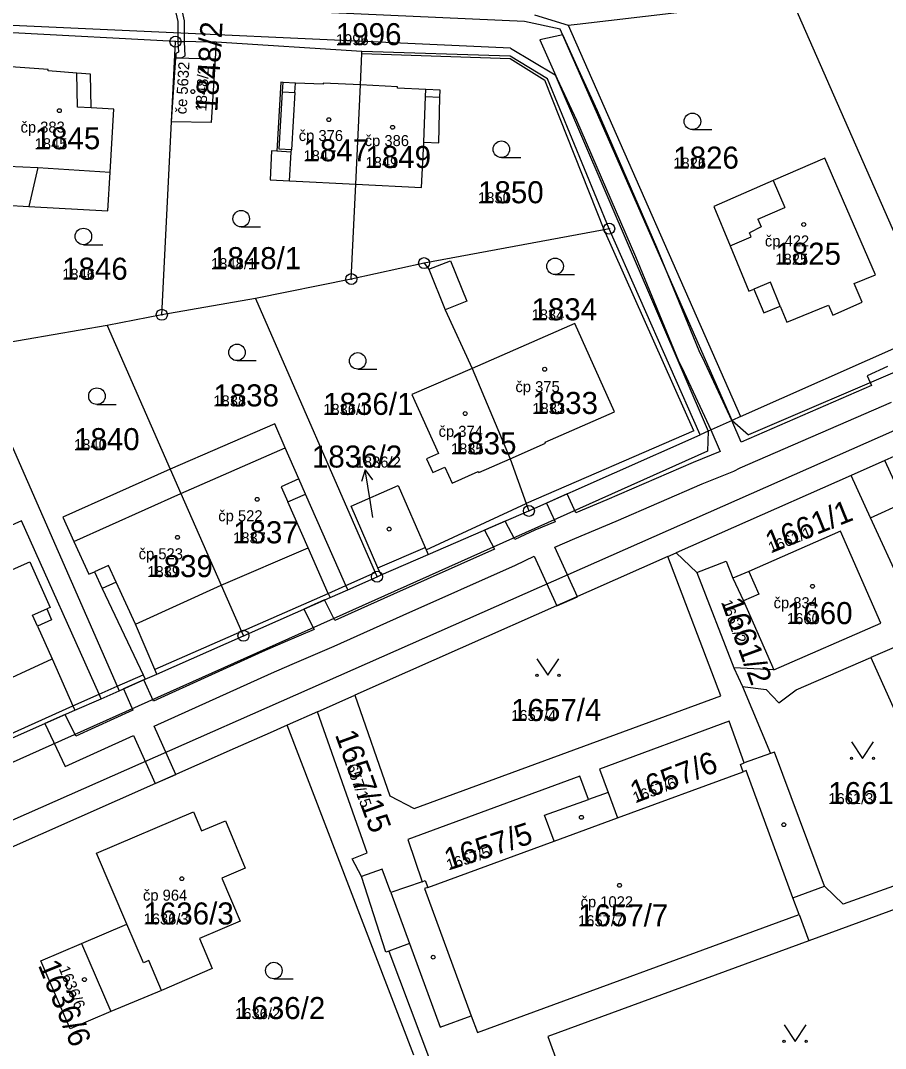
# Model space of a CAD drawing. Extents: x -763628 to -761565, y -976033 to -973833.
# Drawn here: x -762685.6 to -762607.2, y -975140.5 to -975047.2 of the extents above; entities that cross this region are included whole.
import ezdxf

# ---------------------------------------------------------------- set-up
doc = ezdxf.new("R2010")
doc.units = 0
for name, color, linetype in [('KN_cisla parcel 1000', 7, 'Continuous'), ('KN_cisla parcel 500', 7, 'Continuous'), ('KN_cisla parcel znacky', 7, 'Continuous'), ('KN_cisla popisna 500', 7, 'Continuous'), ('KN_hranice parcel', 7, 'Continuous'), ('KN_vecna bremena', 7, 'Continuous'), ('KN_vnitrni kresba parcel', 7, 'Continuous'), ('KN_znacky bodu BP', 7, 'Continuous'), ('KN_znacky budov', 7, 'Continuous'), ('KN_znacky kultur', 7, 'Continuous')]:
    doc.layers.add(name, color=color, linetype=linetype)

msp = doc.modelspace()

# ---------------------------------------------------------------- linework, layer by layer
at = {"layer": 'KN_cisla parcel znacky'}
for p, q in [((-762654.319, -975087.986), (-762654.657, -975089.053)), ((-762653.85, -975090.95), (-762654.319, -975087.986)), ((-762654.319, -975087.986), (-762653.668, -975088.897)), ((-762653.64, -975092.31), (-762653.85, -975090.95))]:
    msp.add_line(p, q, dxfattribs=at)
at = {"layer": 'KN_hranice parcel'}
for p, q in [((-762638.97, -975046.71), (-762635.93, -975047.65)), ((-762635.93, -975047.65), (-762620.3, -975083.16)), ((-762671.52, -975049.14), (-762686.3, -975048.35)), ((-762671.87, -975056.42), (-762671.52, -975049.14)), ((-762667.82, -975049.2), (-762671.52, -975049.14)), ((-762654.63, -975050.02), (-762667.82, -975049.2)), ((-762655.18, -975062.08), (-762654.75, -975053.06)), ((-762672.76, -975073.92), (-762671.87, -975056.42)), ((-762655.58, -975070.68), (-762655.18, -975062.08)), ((-762623.94, -975084.8), (-762632.2, -975066.11)), ((-762648.98, -975069.23), (-762655.58, -975070.68)), ((-762655.58, -975070.68), (-762664.28, -975072.43)), ((-762664.28, -975072.43), (-762672.76, -975073.92)), ((-762672.76, -975073.92), (-762677.73, -975074.89)), ((-762677.73, -975074.89), (-762687.55, -975076.59)), ((-762677.73, -975074.89), (-762672, -975087.93)), ((-762620.3, -975083.16), (-762602.49, -975075.24)), ((-762644.63, -975078.78), (-762641.18, -975086.99)), ((-762639.48, -975091.71), (-762623.94, -975084.8)), ((-762604.14, -975085.78), (-762607.19, -975087.14)), ((-762607.19, -975087.14), (-762610.25, -975088.49)), ((-762648.61, -975095.67), (-762639.48, -975091.71)), ((-762626.87, -975095.86), (-762626.11, -975095.52)), ((-762626.11, -975095.52), (-762624.24, -975097.29)), ((-762626.87, -975095.86), (-762655.26, -975108.44)), ((-762652.88, -975097.52), (-762648.61, -975095.67)), ((-762624.24, -975097.29), (-762620.89, -975105.94)), ((-762655.9, -975098.86), (-762653.25, -975097.68)), ((-762653.25, -975097.68), (-762652.88, -975097.52)), ((-762620.89, -975105.94), (-762620.11, -975107.64)), ((-762617.26, -975106.14), (-762620.89, -975105.94)), ((-762676.63, -975108.03), (-762674.26, -975106.98)), ((-762620.11, -975107.64), (-762617.58, -975113.72)), ((-762678.26, -975108.75), (-762676.63, -975108.03)), ((-762658.65, -975109.94), (-762655.26, -975108.44)), ((-762680.64, -975109.8), (-762678.26, -975108.75)), ((-762695.89, -975116.52), (-762680.64, -975109.8)), ((-762658.65, -975109.94), (-762661.4, -975111.16)), ((-762649.91, -975141.08), (-762661.4, -975111.16)), ((-762617.58, -975113.72), (-762619.95, -975114.58)), ((-762632.28, -975117.27), (-762634.07, -975117.9)), ((-762614.98, -975128.31), (-762614.1, -975130.7)), ((-762680.03, -975130.95), (-762677.39, -975137.13)), ((-762650.3, -975130.96), (-762652.17, -975131.64))]:
    msp.add_line(p, q, dxfattribs=at)
for points in [[(-762602.49, -975075.24), (-762602.65, -975074.88), (-762615.7, -975045.16)], [(-762635.93, -975047.65), (-762635.11, -975047.55), (-762626.06, -975046.49), (-762622.48, -975046.04)], [(-762667.82, -975049.2), (-762667.92, -975050.69), (-762668.29, -975056.46), (-762671.87, -975056.42)], [(-762654.75, -975053.06), (-762654.64, -975050.22), (-762654.63, -975050.02)], [(-762632.2, -975066.11), (-762637.79, -975052.5), (-762641.17, -975050.47), (-762654.63, -975050.02)], [(-762686.91, -975063.97), (-762684.81, -975064.08), (-762677.65, -975064.49), (-762677.45, -975060.97), (-762677.12, -975055.27), (-762679.17, -975055.15), (-762679.24, -975052.09), (-762680.47, -975052), (-762683.08, -975051.79), (-762683.07, -975051.67), (-762686.46, -975051.41)], [(-762654.75, -975053.06), (-762658.13, -975052.89), (-762658.13, -975053.01), (-762660.65, -975052.9), (-762661.76, -975052.83), (-762661.96, -975052.82), (-762662.33, -975059.07), (-762662.81, -975059.04), (-762662.95, -975061.66), (-762661.17, -975061.77), (-762655.18, -975062.08)], [(-762655.18, -975062.08), (-762649.21, -975062.38), (-762649, -975058.26), (-762647.65, -975058.33), (-762647.55, -975054.17), (-762647.51, -975053.55), (-762648.81, -975053.49), (-762651.4, -975053.36), (-762651.39, -975053.24), (-762654.75, -975053.06)], [(-762619.53, -975071.78), (-762619.07, -975071.59), (-762618.18, -975073.74), (-762616.69, -975073.13), (-762616.08, -975074.59), (-762612.32, -975073.04), (-762611.92, -975073.95), (-762609.25, -975072.78), (-762609.99, -975071.08), (-762608.06, -975070.28), (-762612.65, -975059.7), (-762617.32, -975061.73), (-762622.72, -975064.08), (-762621.23, -975067.66), (-762619.53, -975071.78)], [(-762632.2, -975066.11), (-762632.66, -975066.2), (-762648.98, -975069.23)], [(-762648.98, -975069.23), (-762648.54, -975069.79), (-762647.08, -975073.46), (-762644.63, -975078.78)], [(-762664.28, -975072.43), (-762653.42, -975097.3), (-762653.25, -975097.68)], [(-762641.18, -975086.99), (-762637.96, -975085.57), (-762638, -975085.48), (-762631.71, -975082.72), (-762635.31, -975074.71), (-762644.63, -975078.78)], [(-762644.63, -975078.78), (-762650.09, -975081.16), (-762647.68, -975086.49), (-762648.76, -975086.98), (-762648.19, -975088.24), (-762647.1, -975087.75), (-762646.45, -975089.2), (-762644.07, -975088.15), (-762644.03, -975088.24), (-762641.18, -975086.99)], [(-762620.3, -975083.16), (-762621.05, -975083.5), (-762623.22, -975084.48), (-762623.94, -975084.8)], [(-762655.9, -975098.86), (-762656.07, -975098.48), (-762656.2, -975098.19), (-762659.74, -975090.18), (-762660.35, -975088.81), (-762661.57, -975086), (-762662.52, -975083.81), (-762672, -975087.93)], [(-762686.32, -975085.87), (-762676.81, -975107.62), (-762676.63, -975108.03)], [(-762641.18, -975086.99), (-762639.72, -975091.04), (-762639.48, -975091.71)], [(-762602.6, -975097.19), (-762605.46, -975090.94), (-762607.19, -975087.14)], [(-762672, -975087.93), (-762681.73, -975092.29), (-762680.73, -975094.5), (-762679.37, -975097.46), (-762678.87, -975097.23), (-762678.17, -975098.76), (-762674.45, -975106.58), (-762674.26, -975106.98)], [(-762672, -975087.93), (-762671.04, -975090.12), (-762667.38, -975098.45), (-762665.53, -975102.65), (-762665.36, -975103.04)], [(-762610.25, -975088.49), (-762620.94, -975093.23), (-762626.11, -975095.52)], [(-762605.64, -975098.58), (-762608.5, -975092.33), (-762610.25, -975088.49)], [(-762652.88, -975097.52), (-762653.16, -975096.87), (-762655.59, -975091.27), (-762651.32, -975089.42), (-762648.89, -975095.02), (-762648.79, -975095.24), (-762648.61, -975095.67)], [(-762678.26, -975108.75), (-762678.44, -975108.34), (-762685.47, -975092.62), (-762696.19, -975097.41), (-762694.7, -975100.76), (-762698.55, -975102.48), (-762694.93, -975110.63), (-762694.15, -975112.48), (-762689.58, -975110.35), (-762689.85, -975109.74), (-762688.24, -975109.02), (-762688.74, -975107.9), (-762682.69, -975105.14), (-762680.82, -975109.39), (-762680.64, -975109.8)], [(-762617.26, -975106.14), (-762607.56, -975101.88), (-762611.21, -975093.55), (-762619.54, -975097.2), (-762620.99, -975097.81)], [(-762655.26, -975108.44), (-762652.09, -975117.56), (-762649.88, -975118.7), (-762622.07, -975108.49), (-762626.87, -975095.86)], [(-762624.24, -975097.29), (-762621.6, -975096.27), (-762620.99, -975097.81)], [(-762620.99, -975097.81), (-762620.02, -975099.86), (-762617.26, -975106.14)], [(-762665.36, -975103.04), (-762657.51, -975099.57), (-762655.9, -975098.86)], [(-762674.26, -975106.98), (-762673.2, -975106.51), (-762665.36, -975103.04)], [(-762603.83, -975102.53), (-762603.65, -975102.93), (-762606.58, -975104.18), (-762608.46, -975105.01)], [(-762620.11, -975107.64), (-762617.96, -975107.9), (-762616.83, -975109.11), (-762615.24, -975107.93), (-762608.46, -975105.01)], [(-762608.46, -975105.01), (-762600.17, -975123.53), (-762610.99, -975127.4), (-762612.67, -975125.75)], [(-762652.17, -975131.64), (-762652.46, -975131.75), (-762654.65, -975124.89), (-762655.5, -975123.27), (-762654.14, -975122.74), (-762658.65, -975109.94)], [(-762661.4, -975111.16), (-762662.95, -975111.85), (-762666.1, -975113.23), (-762691, -975124.27), (-762692.72, -975128.27)], [(-762619.95, -975114.58), (-762621.31, -975110.79), (-762633.09, -975115.15), (-762632.28, -975117.27)], [(-762612.67, -975125.75), (-762617.21, -975113.59), (-762617.58, -975113.72)], [(-762632.28, -975117.27), (-762631.44, -975119.55), (-762620.06, -975115.37), (-762620.3, -975114.71), (-762619.95, -975114.58)], [(-762634.07, -975117.9), (-762634.85, -975115.77), (-762650.46, -975121.52), (-762649.17, -975125.35)], [(-762649.17, -975125.35), (-762648.88, -975125.25), (-762648.65, -975125.88), (-762637.19, -975121.66), (-762638.05, -975119.31), (-762634.07, -975117.9)], [(-762680.03, -975130.95), (-762675.93, -975129.19), (-762678.68, -975122.76), (-762669.9, -975119), (-762669.16, -975120.72), (-762667, -975119.83), (-762665.21, -975124.13), (-762667.32, -975125.03), (-762665.65, -975128.93), (-762669.35, -975130.51), (-762668.19, -975133.22), (-762672.78, -975135.21), (-762677.39, -975137.13)], [(-762632.02, -975155.16), (-762623.17, -975162.78), (-762610.31, -975157.57), (-762589.96, -975121.84), (-762614.1, -975130.7)], [(-762649.17, -975125.35), (-762651.99, -975126.34), (-762650.3, -975130.96)], [(-762614.98, -975128.31), (-762615.54, -975126.81), (-762612.67, -975125.75)], [(-762650.3, -975130.96), (-762647.51, -975138.56), (-762644.7, -975137.52), (-762644.14, -975139.03), (-762614.98, -975128.31)], [(-762677.39, -975137.13), (-762681.07, -975138.71), (-762683.72, -975132.53), (-762680.03, -975130.95)], [(-762614.1, -975130.7), (-762637.75, -975139.38), (-762632.02, -975155.16)], [(-762652.17, -975131.64), (-762647.34, -975144.51), (-762647.1, -975146.18), (-762648.19, -975147.77), (-762672.04, -975157.56)]]:
    msp.add_lwpolyline(points, dxfattribs=at)
at = {"layer": 'KN_vecna bremena'}
for points in [[(-762671.32, -975049.14), (-762670.71, -975049.15), (-762670.71, -975047.26), (-762670.9, -975046.42), (-762670.7, -975045.81), (-762671.33, -975045.61), (-762671.86, -975045.94), (-762671.49, -975046.53), (-762671.31, -975047.32)], [(-762671.32, -975049.14), (-762671.25, -975050.08), (-762671.49, -975050.2), (-762671.49, -975050.6), (-762670.98, -975050.61), (-762670.63, -975050.44), (-762670.71, -975049.15)]]:
    msp.add_lwpolyline(points, close=True, dxfattribs=at)
for points in [[(-762606.95, -975078.6), (-762608.81, -975079.46), (-762608.41, -975080.33), (-762620.23, -975085.46), (-762621.08, -975083.51), (-762621.26, -975083.1), (-762623.53, -975078.24), (-762624.04, -975077.19), (-762627.88, -975067.8), (-762633.26, -975055.41), (-762634.98, -975051.68), (-762636.41, -975048.53), (-762638.5, -975048.98), (-762636.9, -975052.52), (-762635.16, -975056.27), (-762629.8, -975068.62), (-762625.95, -975078.04), (-762625.41, -975079.14), (-762623.16, -975083.96), (-762622.98, -975084.37), (-762622.14, -975086.33), (-762624.58, -975087.31), (-762632.42, -975090.71), (-762635.21, -975091.89), (-762636.02, -975090.17), (-762637.89, -975091), (-762637.1, -975092.69), (-762638.95, -975093.46), (-762640.75, -975094.3), (-762641.62, -975092.64), (-762643.49, -975093.45), (-762642.6, -975095.18), (-762651.75, -975099.26), (-762657.08, -975101.65), (-762658, -975099.79), (-762659.88, -975100.62), (-762658.96, -975102.47), (-762661.79, -975103.67), (-762663.67, -975104.51), (-762673.51, -975108.96), (-762674.39, -975107.04), (-762676.25, -975107.86), (-762675.38, -975109.79), (-762680.56, -975112.14), (-762681.51, -975110.18)], [(-762681.51, -975110.18), (-762683.38, -975111.01), (-762681.52, -975114.9), (-762675.33, -975112.08), (-762673.36, -975116.45), (-762671.49, -975115.62), (-762673.45, -975111.25), (-762662.81, -975106.43), (-762660.95, -975105.61), (-762657.12, -975103.98), (-762650.89, -975101.18), (-762640.7, -975096.64), (-762639.01, -975095.82), (-762636.94, -975100.32), (-762635.07, -975099.5), (-762637.14, -975094.99), (-762635.3, -975094.22), (-762631.58, -975092.65), (-762623.76, -975089.25), (-762620.9, -975088.11), (-762620.32, -975087.8), (-762606.61, -975081.85)]]:
    msp.add_lwpolyline(points, dxfattribs=at)
at = {"layer": 'KN_vnitrni kresba parcel'}
for p, q in [((-762639.87, -975047.32), (-762707.24, -975044.22)), ((-762641.14, -975049.74), (-762707.25, -975046.71)), ((-762636.64, -975048.01), (-762639.87, -975047.32)), ((-762621.05, -975083.5), (-762636.64, -975048.01)), ((-762641.14, -975049.74), (-762637.11, -975052.16)), ((-762671.87, -975056.42), (-762671.49, -975050.6)), ((-762671.49, -975050.6), (-762667.92, -975050.69)), ((-762654.64, -975050.22), (-762641.18, -975050.67)), ((-762641.18, -975050.67), (-762638.03, -975052.64)), ((-762680.4, -975055.08), (-762680.47, -975052)), ((-762632.66, -975066.2), (-762638.03, -975052.64)), ((-762637.11, -975052.16), (-762623.22, -975084.48)), ((-762661.81, -975053.69), (-762661.76, -975052.83)), ((-762660.7, -975053.74), (-762660.65, -975052.9)), ((-762648.84, -975054.11), (-762648.81, -975053.49)), ((-762662.11, -975058.88), (-762661.81, -975053.69)), ((-762661.81, -975053.69), (-762660.7, -975053.74)), ((-762660.7, -975053.74), (-762661.01, -975058.94)), ((-762649, -975058.26), (-762648.84, -975054.11)), ((-762648.84, -975054.11), (-762647.55, -975054.17)), ((-762679.17, -975055.15), (-762680.4, -975055.08)), ((-762661.02, -975059.15), (-762662.33, -975059.07)), ((-762661.01, -975058.94), (-762662.11, -975058.88)), ((-762661.17, -975061.77), (-762661.02, -975059.15)), ((-762661.02, -975059.15), (-762661.01, -975058.94)), ((-762686.72, -975060.44), (-762684.01, -975060.56)), ((-762684.01, -975060.56), (-762684.81, -975064.08)), ((-762684.01, -975060.56), (-762677.45, -975060.97)), ((-762617.32, -975061.73), (-762616.26, -975064.17)), ((-762618.73, -975065.24), (-762616.26, -975064.17)), ((-762618.73, -975065.24), (-762618.41, -975065.95)), ((-762624.51, -975084.45), (-762632.66, -975066.2)), ((-762618.41, -975065.95), (-762619.47, -975066.48)), ((-762619.31, -975066.86), (-762619.47, -975066.48)), ((-762621.23, -975067.66), (-762619.31, -975066.86)), ((-762648.54, -975069.79), (-762646.59, -975069.01)), ((-762646.59, -975069.01), (-762645.12, -975072.68)), ((-762587.93, -975071.28), (-762619.58, -975084.8)), ((-762617.58, -975070.97), (-762619.07, -975071.59)), ((-762616.69, -975073.13), (-762617.58, -975070.97)), ((-762645.12, -975072.68), (-762647.08, -975073.46)), ((-762591.8, -975077.98), (-762691.91, -975122.23)), ((-762621.05, -975083.5), (-762619.58, -975084.8)), ((-762624.51, -975084.45), (-762639.72, -975091.04)), ((-762623.22, -975084.48), (-762623.28, -975086.29)), ((-762671.04, -975090.12), (-762661.57, -975086)), ((-762623.28, -975086.29), (-762695, -975118.43)), ((-762660.35, -975088.81), (-762661.95, -975089.52)), ((-762661.95, -975089.52), (-762661.35, -975090.88)), ((-762680.73, -975094.5), (-762671.04, -975090.12)), ((-762661.35, -975090.88), (-762659.74, -975090.18)), ((-762659.5, -975095.07), (-762661.35, -975090.88)), ((-762608.5, -975092.33), (-762605.46, -975090.94)), ((-762648.79, -975095.24), (-762639.72, -975091.04)), ((-762667.38, -975098.45), (-762659.5, -975095.07)), ((-762657.68, -975099.19), (-762659.5, -975095.07)), ((-762653.16, -975096.87), (-762648.89, -975095.02)), ((-762694.7, -975100.76), (-762684.74, -975096.32)), ((-762684.74, -975096.32), (-762682.89, -975100.46)), ((-762677.59, -975096.65), (-762678.87, -975097.23)), ((-762676.89, -975098.18), (-762677.59, -975096.65)), ((-762656.07, -975098.48), (-762653.42, -975097.3)), ((-762619.54, -975097.2), (-762618.63, -975099.25)), ((-762676.89, -975098.18), (-762678.17, -975098.76)), ((-762675.16, -975101.99), (-762676.89, -975098.18)), ((-762675.16, -975101.99), (-762667.38, -975098.45)), ((-762665.53, -975102.65), (-762657.68, -975099.19)), ((-762657.68, -975099.19), (-762656.07, -975098.48)), ((-762657.68, -975099.19), (-762657.51, -975099.57)), ((-762618.63, -975099.25), (-762620.02, -975099.86)), ((-762684.48, -975101.17), (-762683.18, -975100.59)), ((-762684.03, -975102.17), (-762684.48, -975101.17)), ((-762682.89, -975100.46), (-762683.18, -975100.59)), ((-762683.18, -975100.59), (-762682.75, -975101.6)), ((-762682.75, -975101.6), (-762684.03, -975102.17)), ((-762673.38, -975106.11), (-762675.16, -975101.99)), ((-762684.03, -975102.17), (-762682.69, -975105.14)), ((-762665.53, -975102.65), (-762673.38, -975106.11)), ((-762676.81, -975107.62), (-762674.45, -975106.58)), ((-762673.2, -975106.51), (-762673.38, -975106.11)), ((-762678.44, -975108.34), (-762676.81, -975107.62)), ((-762680.82, -975109.39), (-762678.44, -975108.34)), ((-762695.72, -975116.1), (-762680.82, -975109.39)), ((-762619.78, -975115.26), (-762620.06, -975115.37)), ((-762615.54, -975126.81), (-762619.78, -975115.26)), ((-762637.19, -975121.66), (-762631.44, -975119.55)), ((-762652.77, -975124.2), (-762654.65, -975124.89)), ((-762651.99, -975126.34), (-762652.77, -975124.2)), ((-762648.65, -975125.88), (-762648.93, -975125.98)), ((-762648.93, -975125.98), (-762644.7, -975137.52)), ((-762674.42, -975132.71), (-762675.93, -975129.19)), ((-762673.94, -975132.5), (-762674.42, -975132.71)), ((-762672.78, -975135.21), (-762673.94, -975132.5))]:
    msp.add_line(p, q, dxfattribs=at)
at = {"layer": 'KN_znacky bodu BP'}
for centre, radius in [((-762671.52, -975049.14), 0.5), ((-762671.52, -975049.14), 0.0303), ((-762632.2, -975066.11), 0.5), ((-762632.2, -975066.11), 0.0303), ((-762648.98, -975069.23), 0.5), ((-762648.98, -975069.23), 0.0303), ((-762655.58, -975070.68), 0.5), ((-762655.58, -975070.68), 0.0303), ((-762672.76, -975073.92), 0.5), ((-762672.76, -975073.92), 0.0303), ((-762639.48, -975091.71), 0.5), ((-762639.48, -975091.71), 0.0303), ((-762653.25, -975097.68), 0.5), ((-762653.25, -975097.68), 0.0303), ((-762665.36, -975103.04), 0.5), ((-762665.36, -975103.04), 0.0303)]:
    msp.add_circle(centre, radius, dxfattribs=at)
at = {"layer": 'KN_znacky budov'}
for centre in [(-762669.947, -975053.669), (-762682.047, -975055.399), (-762657.617, -975056.219), (-762651.837, -975056.909), (-762614.557, -975065.729), (-762638.047, -975078.859), (-762645.257, -975082.879), (-762664.117, -975090.659), (-762652.147, -975093.359), (-762671.337, -975094.109), (-762613.767, -975098.549), (-762634.717, -975119.509), (-762616.367, -975120.179), (-762670.947, -975125.079), (-762631.267, -975125.679), (-762648.157, -975132.199), (-762679.777, -975134.229)]:
    msp.add_circle(centre, 0.175, dxfattribs=at)
at = {"layer": 'KN_znacky kultur'}
for p, q in [((-762624.653, -975057.12), (-762622.903, -975057.12)), ((-762641.973, -975059.65), (-762640.223, -975059.65)), ((-762665.563, -975065.95), (-762663.813, -975065.95)), ((-762679.873, -975067.56), (-762678.123, -975067.56)), ((-762637.103, -975070.27), (-762635.353, -975070.27)), ((-762665.943, -975078.08), (-762664.193, -975078.08)), ((-762655.003, -975078.85), (-762653.253, -975078.85)), ((-762678.643, -975082.05), (-762676.893, -975082.05)), ((-762662.603, -975134.16), (-762660.853, -975134.16))]:
    msp.add_line(p, q, dxfattribs=at)
for points in [[(-762638.75, -975105.119), (-762637.75, -975106.62), (-762636.75, -975105.119)], [(-762610.23, -975112.659), (-762609.23, -975114.16), (-762608.23, -975112.659)], [(-762616.34, -975138.339), (-762615.34, -975139.84), (-762614.34, -975138.339)]]:
    msp.add_lwpolyline(points, dxfattribs=at)
for centre, radius in [((-762624.653, -975056.37), 0.75), ((-762641.973, -975058.9), 0.75), ((-762665.563, -975065.2), 0.75), ((-762679.873, -975066.81), 0.75), ((-762637.103, -975069.52), 0.75), ((-762665.943, -975077.33), 0.75), ((-762655.003, -975078.1), 0.75), ((-762678.643, -975081.3), 0.75), ((-762638.75, -975106.619), 0.1), ((-762636.75, -975106.619), 0.1), ((-762610.23, -975114.159), 0.1), ((-762608.23, -975114.159), 0.1), ((-762662.603, -975133.41), 0.75), ((-762616.34, -975139.839), 0.1), ((-762614.34, -975139.839), 0.1)]:
    msp.add_circle(centre, radius, dxfattribs=at)

# ---------------------------------------------------------------- texts
at = {"layer": 'KN_cisla parcel 1000'}
for s, rotation, p in [('1848/2', 86.6, (-762667.73, -975055.55)), ('1661/1', 22, (-762617.531, -975095.568)), ('1661/2', 290, (-762622.064, -975099.989)), ('1657/15', 290, (-762657.087, -975112)), ('1657/6', 21, (-762629.825, -975118.243)), ('1657/5', 18, (-762646.767, -975124.338)), ('1636/6', 292, (-762684.011, -975132.909))]:
    msp.add_text(s, height=2, rotation=rotation, dxfattribs=at).set_placement(p)
for s, p in [('1996', (-762656.98, -975049.46)), ('1845', (-762684.29, -975058.9)), ('1847', (-762659.92, -975059.99)), ('1849', (-762654.3, -975060.6)), ('1826', (-762626.39, -975060.66)), ('1850', (-762644.09, -975063.8)), ('1825', (-762617.13, -975069.38)), ('1848/1', (-762668.3, -975069.78)), ('1846', (-762681.8, -975070.74)), ('1834', (-762639.24, -975074.42)), ('1838', (-762668.09, -975082.23)), ('1836/1', (-762658.13, -975083)), ('1833', (-762639.166, -975082.917)), ('1840', (-762680.72, -975086.2)), ('1835', (-762646.553, -975086.58)), ('1836/2', (-762659.151, -975087.778)), ('1837', (-762666.3, -975094.65)), ('1839', (-762674.08, -975097.72)), ('1660', (-762616.08, -975101.98)), ('1657/4', (-762641.09, -975110.77)), ('1661/3', (-762612.33, -975118.31)), ('1636/3', (-762674.42, -975129.23)), ('1657/7', (-762635.02, -975129.39)), ('1636/2', (-762666.12, -975137.81))]:
    msp.add_text(s, height=2, dxfattribs=at).set_placement(p)
at = {"layer": 'KN_cisla parcel 500'}
for s, p in [('1996', (-762656.98, -975049.46)), ('1845', (-762684.29, -975058.9)), ('1847', (-762659.92, -975059.99)), ('1849', (-762654.3, -975060.6)), ('1826', (-762626.39, -975060.66)), ('1850', (-762644.09, -975063.8)), ('1825', (-762617.13, -975069.38)), ('1848/1', (-762668.3, -975069.78)), ('1846', (-762681.8, -975070.74)), ('1834', (-762639.24, -975074.42)), ('1838', (-762668.09, -975082.23)), ('1836/1', (-762658.13, -975083)), ('1833', (-762639.166, -975082.917)), ('1840', (-762680.72, -975086.2)), ('1835', (-762646.553, -975086.58)), ('1836/2', (-762655.184, -975087.778)), ('1837', (-762666.3, -975094.65)), ('1839', (-762674.08, -975097.72)), ('1660', (-762616.08, -975101.98)), ('1657/4', (-762641.09, -975110.77)), ('1661/3', (-762612.33, -975118.31)), ('1636/3', (-762674.42, -975129.23)), ('1657/7', (-762635.02, -975129.39)), ('1636/2', (-762666.12, -975137.81))]:
    msp.add_text(s, height=1, dxfattribs=at).set_placement(p)
for s, rotation, p in [('1848/2', 86.6, (-762668.728, -975055.491)), ('1661/1', 22, (-762617.531, -975095.568)), ('1661/2', 290, (-762622.064, -975099.989)), ('1657/15', 290, (-762656.295, -975114.177)), ('1657/6', 21, (-762629.825, -975118.243)), ('1657/5', 18, (-762646.767, -975124.338)), ('1636/6', 292, (-762682.119, -975133.223))]:
    msp.add_text(s, height=1, rotation=rotation, dxfattribs=at).set_placement(p)
at = {"layer": 'KN_cisla popisna 500'}
msp.add_text('če 5632', height=1, rotation=86.6004, dxfattribs=at).set_placement((-762670.529, -975055.745))
for s, p in [('čp 383', (-762685.571, -975057.391)), ('čp 376', (-762660.345, -975058.155)), ('čp 386', (-762654.365, -975058.615)), ('čp 422', (-762618.081, -975067.721)), ('čp 375', (-762640.697, -975080.938)), ('čp 374', (-762647.664, -975084.991)), ('čp 522', (-762667.641, -975092.651)), ('čp 523', (-762674.861, -975096.101)), ('čp 834', (-762617.291, -975100.541)), ('čp 964', (-762674.471, -975127.071)), ('čp 1022', (-762634.791, -975127.671))]:
    msp.add_text(s, height=1, dxfattribs=at).set_placement(p)

doc.saveas('drawing.dxf')
